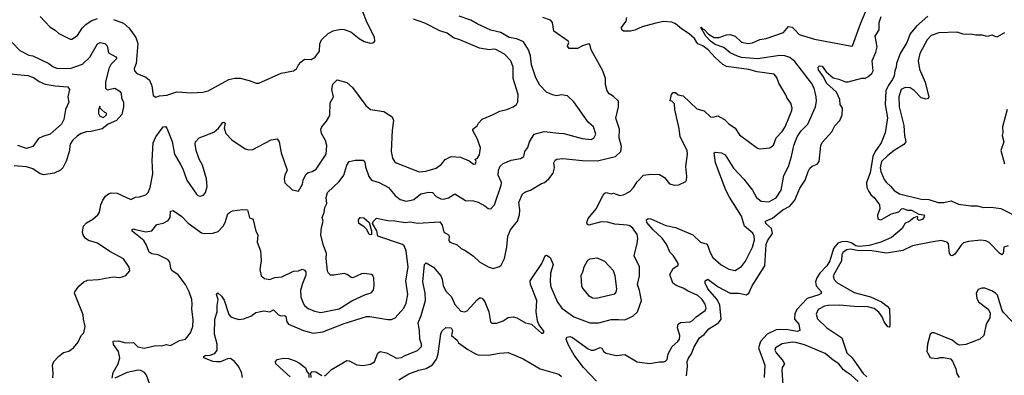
# Model space of a CAD drawing. Extents: x 1678759 to 1859541, y 384609 to 522867.
# Tile 324 of 466: x 1766619 to 1774554, y 499203 to 502068. Entities that reach past the tile are written whole.
import ezdxf

# ---------------------------------------------------------------- set-up
doc = ezdxf.new("R2010")
doc.units = 0

msp = doc.modelspace()

# ---------------------------------------------------------------- linework, layer by layer
at = {"layer": '0CON20XD'}
for points in [[(1767375, 502068.2), (1767455, 502040), (1767501.7, 501998.3), (1767555.5, 501925.5), (1767571.4, 501875), (1767556.5, 501715), (1767542.7, 501675), (1767544.3, 501655), (1767563.8, 501635), (1767634.6, 501604.6), (1767665, 501579.2), (1767684.4, 501535), (1767695, 501457.5), (1767715, 501442.5), (1767745, 501453.3), (1767805, 501460), (1767885, 501487.1), (1768005, 501478.8), (1768095, 501483.8), (1768137.5, 501495), (1768305, 501585.8), (1768353, 501597), (1768395, 501595.8), (1768468.8, 501578.8), (1768525, 501556.2), (1768545, 501556.7), (1768725, 501638), (1768825, 501656.2), (1768849.5, 501670.5), (1768865.9, 501704.1), (1768884.3, 501725.7), (1768915, 501750), (1768967, 501747), (1768999.2, 501765), (1769035, 501813.3), (1769036.7, 501873.3), (1769050.8, 501905), (1769105, 501956.7), (1769145, 501976.7), (1769205, 501990), (1769235, 501988.6), (1769288.7, 501968.7), (1769355, 501916.2), (1769395, 501893.3), (1769445, 501877.5), (1769465, 501880), (1769480, 501895), (1769477.5, 501925), (1769413.8, 502055), (1769356, 502205)], [(1772455, 500782.5), (1772524.1, 500694.1), (1772557.8, 500635), (1772595, 500605.5), (1772655, 500599.6), (1772715, 500633.6), (1772756.2, 500695), (1772777.6, 500812.4), (1772814.7, 500885.3), (1772839.6, 500965), (1772858.4, 501055), (1772885.3, 501125), (1772918, 501172), (1772970, 501225), (1773032.1, 501365), (1773040, 501410), (1773038.7, 501445), (1773021.2, 501515), (1773001.2, 501555), (1772865, 501730), (1772825, 501764.3), (1772785, 501777.5), (1772745, 501779.2), (1772565, 501753.1), (1772435, 501764.4), (1772402.9, 501772.9), (1772345, 501800.6), (1772293.1, 501843.1), (1772225, 501868.5), (1772185, 501895.3), (1772147.5, 501935), (1772107.5, 502005), (1772115, 502007.1), (1772117.5, 501997.5), (1772135, 501988.5), (1772170.3, 501950.3), (1772215, 501925.5), (1772255.4, 501924.6), (1772314.8, 501945.2), (1772345, 501947.3), (1772385, 501933.8), (1772435, 501886.2), (1772486.6, 501876.6), (1772525, 501882.5), (1772585, 501907.8), (1772635, 501915.3), (1772773.8, 501965), (1772815, 502012.9), (1772845, 502006.9), (1772865.9, 501985.9), (1772899.6, 501949.6), (1773025, 501910.8), (1773325, 501853.3), (1773331.7, 501858.3), (1773395.5, 502035), (1773439.2, 502135)], [(1766785, 502093.3), (1766865, 502006.7), (1766905, 501983.3), (1766935.8, 501955.8), (1767025, 501910.8), (1767038.1, 501911.9), (1767085, 501940.8), (1767121.7, 501998.3), (1767150.9, 502029.1), (1767195, 502057.3), (1767245, 502076.5)], [(1767375, 499450), (1767371.7, 499478.3), (1767415, 499480), (1767474.2, 499465.8), (1767535, 499468), (1767572.3, 499432.3), (1767622.1, 499422.1), (1767715, 499442.2), (1767765, 499441.1), (1767802.3, 499452.3), (1767835, 499443.1), (1767907.4, 499482.6), (1767956.2, 499495), (1767995.5, 499544.5), (1768014.4, 499595.6), (1768018.3, 499651.7), (1768005.7, 499735), (1768010, 499775), (1768005.5, 499815), (1767985.4, 499875), (1767954.5, 499935), (1767895, 500013.3), (1767845, 500048.6), (1767836.7, 500065), (1767828.1, 500115), (1767814.5, 500134.5), (1767735, 500173.3), (1767685, 500181.1), (1767662.9, 500195), (1767637.9, 500257.9), (1767618.4, 500288.4), (1767526.7, 500365), (1767525, 500377.5), (1767535, 500383.3), (1767553, 500377), (1767635, 500360), (1767683.4, 500366.6), (1767725, 500416.9), (1767775, 500428.8), (1767815, 500451.2), (1767832, 500475), (1767833.8, 500525), (1767855, 500530.8), (1767925, 500482.5), (1767977.4, 500427.4), (1768085, 500351.5), (1768105, 500345.5), (1768175, 500347.1), (1768217.8, 500362.3), (1768257.8, 500405), (1768276, 500434), (1768297.1, 500505), (1768308.9, 500515), (1768335, 500527.6), (1768415, 500538.8), (1768455, 500535.7), (1768471.7, 500471.7), (1768495, 500463.3), (1768501.2, 500455), (1768523, 500363), (1768538, 500335), (1768534, 500275), (1768558.6, 500205), (1768562.7, 500167.3), (1768564.3, 500125.7), (1768555.7, 500055), (1768565, 500003.3), (1768593.1, 499983.1), (1768635, 499974.3), (1768675, 499990), (1768732.9, 499997.1), (1768825, 500041.2), (1768865, 500045.7), (1768895, 500057.1), (1768915, 500050), (1768925.7, 500035.7), (1768925, 500010), (1768897.3, 499942.7), (1768883.3, 499885), (1768885.6, 499835), (1768902.5, 499785), (1768914.4, 499765), (1768945, 499741.5), (1768995, 499719.1), (1769045, 499710), (1769195, 499738.2), (1769295, 499802.9), (1769405, 499854.4), (1769451.3, 499868.7), (1769470.3, 499889.7), (1769477, 499927), (1769474, 499985), (1769465.8, 500005.8), (1769454.1, 500014.1), (1769395, 500024), (1769375, 500020.8), (1769305, 499987.5), (1769290.3, 499990.3), (1769259.4, 500015), (1769235, 500021.9), (1769150.5, 500009.5), (1769125, 500010), (1769108, 500025), (1769100.8, 500040.8), (1769088.6, 500145), (1769091.4, 500185), (1769065, 500257.5), (1769046.4, 500335), (1769052.3, 500395), (1769065.6, 500445), (1769057.8, 500475), (1769073.3, 500515), (1769077.1, 500555), (1769093, 500587), (1769090, 500635), (1769100.6, 500675), (1769194.5, 500765), (1769232.5, 500815), (1769254.6, 500895), (1769273.9, 500925), (1769322.8, 500937.2), (1769386.9, 500935), (1769399.5, 500919.5), (1769405, 500881.2), (1769431.8, 500805), (1769455, 500775.7), (1769515, 500755.4), (1769591.4, 500715), (1769645, 500650.6), (1769685, 500619.5), (1769733.4, 500606.6), (1769775, 500613.5), (1769795, 500620), (1769851.2, 500665), (1769915, 500677.3), (1769945, 500675.6), (1769975, 500642.9), (1770013.6, 500623.6), (1770035, 500621.1), (1770075, 500633.1), (1770125, 500666.2), (1770211.3, 500611.3), (1770275, 500607.5), (1770315, 500598.5), (1770368.9, 500568.9), (1770395, 500546.2), (1770415, 500543.3), (1770445, 500576.7), (1770499.4, 500735), (1770500.8, 500755), (1770474.4, 500815), (1770477.7, 500855), (1770491.6, 500888.4), (1770515, 500908.2), (1770580, 500935), (1770655, 500950.6), (1770682.5, 500965), (1770690, 501005), (1770712.8, 501037.2), (1770728.8, 501085), (1770765, 501144.5), (1770845, 501167.5), (1770963.3, 501153.3), (1771005, 501151.4), (1771151.7, 501111.7), (1771225, 501103.3), (1771246.4, 501113.6), (1771262.5, 501145), (1771244.2, 501205), (1771201.5, 501241.5), (1771085, 501406.7), (1771035, 501453.3), (1770985, 501462.5), (1770945, 501455.6), (1770913.4, 501463.4), (1770865, 501484.3), (1770810.7, 501540.7), (1770778.1, 501598.1), (1770745, 501703.8), (1770735.3, 501775.3), (1770718.5, 501825), (1770678.1, 501888.1), (1770624.6, 501914.6), (1770564.2, 501925), (1770495.3, 501965.3), (1770415, 501982), (1770304.6, 502034.6), (1770255, 502062.9), (1770160, 502095)], [(1767915, 500902), (1767934.4, 500865), (1767965.8, 500775), (1768042.7, 500662.7), (1768055, 500651.2), (1768073.6, 500646.4), (1768100, 500655), (1768116.2, 500675), (1768130, 500725), (1768125.6, 500785), (1768093.3, 500895), (1768064.4, 500945), (1768040, 501015), (1768032, 501065), (1768035.9, 501084.1), (1768065, 501116), (1768185, 501162.5), (1768220.8, 501195), (1768255, 501239.2), (1768265, 501242), (1768273.8, 501235), (1768268.1, 501195), (1768280.9, 501150.9), (1768329.7, 501099.7), (1768435, 501028), (1768465, 501018), (1768497, 501023), (1768645, 501098.8), (1768695, 501106.7), (1768711.2, 501085), (1768725.8, 500995.8), (1768773.9, 500856.1), (1768755.8, 500815), (1768750.8, 500785), (1768755, 500752.5), (1768815, 500696.7), (1768865, 500687.5), (1768898, 500742), (1768904.4, 500775), (1768925, 500820), (1768945, 500835.8), (1768975, 500844.2), (1769007.2, 500862.8), (1769089.4, 500985), (1769095.6, 501055), (1769082.9, 501095), (1769050.9, 501150.9), (1769045.3, 501185), (1769053.1, 501205), (1769091, 501249), (1769118.6, 501295), (1769122, 501398), (1769149.1, 501445), (1769135.5, 501505), (1769142.1, 501547.9), (1769177.7, 501582.3), (1769255, 501562), (1769300.7, 501520.7), (1769407.3, 501377.3), (1769445, 501343.1), (1769555, 501328.6), (1769620.8, 501285), (1769631.9, 501255), (1769621.3, 501178.7), (1769613.1, 501005), (1769623.2, 500953.2), (1769640, 500925), (1769653.3, 500915), (1769837.7, 500842.3), (1769893, 500847), (1769975, 500872.5), (1770018.6, 500905), (1770049.1, 500940.9), (1770095, 500965.6), (1770170.3, 500960.3), (1770242, 500932), (1770275, 500904.2), (1770293, 500907), (1770297.5, 500925), (1770290, 500945), (1770305, 500950), (1770325, 500980), (1770332, 501035), (1770308.6, 501105), (1770270.8, 501175), (1770271.2, 501185), (1770305, 501212), (1770316.7, 501235), (1770345, 501265.6), (1770429.6, 501300.4), (1770488.6, 501331.4), (1770545.4, 501344.6), (1770596.7, 501365), (1770623.8, 501385), (1770634, 501405), (1770635.8, 501464.2), (1770595.5, 501595), (1770594.6, 501684.6), (1770576.9, 501735), (1770525, 501788.9), (1770455, 501828.2), (1770435, 501831.4), (1770404.5, 501824.5), (1770325, 501839.5), (1770166.5, 501906.5), (1770115, 501922.5), (1770065, 501959.5), (1770005, 501978.7), (1769885, 502039.1), (1769793.2, 502073.2)], [(1769075, 499200), (1769086.2, 499203.8), (1769131.2, 499248.8), (1769255, 499322), (1769275, 499318.8), (1769335, 499287.1), (1769383.2, 499283.2), (1769447.4, 499292.6), (1769477.9, 499312.1), (1769505, 499382.5), (1769525, 499393.8), (1769575, 499384), (1769655, 499341.4), (1769695, 499345.7), (1769726.1, 499363.9), (1769825, 499401.8), (1769856.9, 499435), (1769857.8, 499455), (1769844.4, 499495), (1769842.2, 499565), (1769831.5, 499625), (1769855.2, 499684.8), (1769889.7, 499805), (1769887.8, 499865), (1769866.9, 499956.9), (1769882.1, 500095), (1769895, 500109.6), (1769952.9, 500075), (1770013.8, 500003.8), (1770025, 499977.5), (1770031.3, 499925), (1770055, 499878.9), (1770099.1, 499835), (1770125, 499773.1), (1770175, 499720), (1770205, 499714.4), (1770225, 499723.1), (1770305, 499812), (1770325, 499826), (1770335, 499826.2), (1770345, 499823.8), (1770368.6, 499795), (1770400, 499715), (1770413.8, 499635), (1770423.9, 499623.9), (1770465, 499624), (1770515, 499640.8), (1770555, 499667.8), (1770595, 499673.3), (1770625.4, 499665.4), (1770695, 499625.8), (1770745, 499613.8), (1770775.7, 499585.7), (1770825, 499542.5), (1770837, 499543), (1770845.6, 499555), (1770802.2, 499612.2), (1770791.7, 499641.7), (1770782.1, 499715), (1770786.4, 499805), (1770734.4, 499935), (1770732.9, 499965), (1770826.2, 500105), (1770853.3, 500165), (1770865, 500170), (1770895, 500152.5), (1770919.2, 500095), (1770897.7, 500025), (1770893.8, 499955), (1770898.5, 499915), (1770952.8, 499792.8), (1770988.1, 499745), (1771085, 499674.5), (1771215, 499626.2), (1771285, 499625.4), (1771385, 499653.3), (1771445, 499651.8), (1771495, 499650), (1771560.8, 499679.2), (1771597.8, 499715), (1771628.9, 499805), (1771615, 499887.5), (1771599.2, 499935), (1771614.4, 500005), (1771614.4, 500075.6), (1771571.4, 500165), (1771596.5, 500265), (1771600, 500305), (1771595, 500336.7), (1771559.2, 500389.2), (1771535, 500407.1), (1771515, 500413.1), (1771415, 500421.1), (1771356.9, 500436.9), (1771305, 500439.2), (1771205, 500412.5), (1771191.4, 500421.4), (1771188.8, 500435), (1771200.8, 500465), (1771265.4, 500544.6), (1771322, 500655), (1771335, 500670), (1771345, 500676.2), (1771385, 500666.2), (1771405, 500670), (1771455, 500650.8), (1771485, 500658.1), (1771537, 500683), (1771566.2, 500715), (1771595, 500762.5), (1771645, 500816), (1771706.1, 500823.9), (1771775, 500821.2), (1771815, 500796.7), (1771855.9, 500745.9), (1771895, 500734), (1771931.7, 500738.3), (1771986.1, 500763.9), (1771992.5, 500775), (1771996.2, 500805), (1771987.5, 500885), (1771999.6, 500985), (1771997.1, 501015), (1771942.7, 501125), (1771935, 501192.5), (1771899.2, 501345), (1771895, 501390), (1771875, 501410), (1771860, 501415), (1771872.5, 501465), (1771885, 501480), (1771905, 501480), (1771925, 501463.3), (1771966.7, 501455), (1772075, 501350), (1772135, 501334.2), (1772187.5, 501285), (1772205, 501281.2), (1772245, 501293.8), (1772298.8, 501265), (1772335, 501228), (1772385, 501194), (1772420.9, 501140.9), (1772565, 501032.9), (1772585, 501027.5), (1772665, 501034.2), (1772695, 501057.5), (1772715.4, 501115), (1772763.7, 501166.4), (1772786.9, 501205), (1772840.5, 501335), (1772843.1, 501355), (1772833.8, 501395), (1772804.5, 501434.5), (1772793.2, 501463.2), (1772736, 501555), (1772721.2, 501601.2), (1772698.3, 501628.3), (1772563, 501647), (1772495, 501666.2), (1772315, 501690), (1772286.3, 501706.3), (1772225, 501762.3), (1772168.5, 501825), (1772125, 501856.3), (1772085, 501873.9), (1772076, 501885), (1772058, 501915), (1772015.3, 501955), (1771953.7, 501993.7), (1771905, 502034.7), (1771875, 502047.6), (1771808.2, 502051.8), (1771745, 502040.5), (1771635, 502009.4), (1771576.7, 501983.3), (1771542.5, 501975), (1771485, 501974.5), (1771471.2, 501985), (1771470, 502005), (1771506.2, 502055), (1771511.2, 502085)], [(1770649.6, 500535), (1770641.5, 500595), (1770672, 500665), (1770695, 500681.4), (1770736.7, 500695), (1770825, 500749.2), (1770847.5, 500755), (1770883.3, 500785), (1770919.2, 500830.8), (1770930, 500875), (1770924.5, 500915.5), (1770934.5, 500935.5), (1770946.5, 500943.5), (1770995, 500950), (1771153, 500933), (1771275, 500929.6), (1771420, 500965), (1771462.9, 501007.1), (1771469.2, 501045), (1771450, 501115), (1771452.2, 501185), (1771422.2, 501275), (1771445.8, 501365), (1771445, 501410), (1771405, 501448.8), (1771370.5, 501470.5), (1771353.3, 501495), (1771340, 501545), (1771338.8, 501595), (1771318.8, 501655), (1771223.8, 501825), (1771215, 501870), (1771205, 501872.5), (1771155, 501856), (1771115.5, 501834.5), (1771047.5, 501835), (1771034, 501855), (1771043.3, 501885), (1771040, 501895), (1770924, 501975), (1770912, 502045), (1770896.2, 502065), (1770835, 502085.6)], [(1771992.3, 499197.7), (1772001.7, 499275), (1771999.4, 499315), (1772009, 499341), (1772034.3, 499375.7), (1772051.8, 499428.2), (1772096.3, 499503.7), (1772135, 499532.5), (1772172.9, 499577.1), (1772250.9, 499625), (1772271, 499655), (1772261, 499771), (1772237.5, 499817.5), (1772165, 499899.6), (1772142.8, 499945), (1772144.5, 499965), (1772165, 499977.1), (1772246.9, 499915), (1772345, 499865.4), (1772415, 499864.1), (1772475, 499851.5), (1772495, 499864.3), (1772521.1, 499925), (1772623.8, 500085), (1772634.2, 500255.8), (1772645, 500286.7), (1772685.5, 500345), (1772677.5, 500385), (1772632.5, 500425), (1772628.6, 500445), (1772685, 500469.2), (1772768.6, 500535), (1772824.7, 500565.3), (1772866, 500614), (1772905, 500710.8), (1772950, 500775), (1772972.5, 500845), (1772987.4, 500872.6), (1773005, 500888.6), (1773045, 500904.3), (1773062, 500925), (1773075.6, 501054.4), (1773085, 501078), (1773165, 501164), (1773187.9, 501212.1), (1773228, 501255), (1773247.8, 501302.2), (1773251.2, 501355), (1773231.6, 501385), (1773228.8, 501425), (1773200.4, 501485), (1773120.9, 501555), (1773097.7, 501607.7), (1773055.8, 501665), (1773054.4, 501685.6), (1773065, 501696), (1773085, 501693.1), (1773118.2, 501648.2), (1773175, 501598.8), (1773219.7, 501589.7), (1773275, 501568.1), (1773295, 501566.7), (1773405, 501595.4), (1773435, 501596.2), (1773453.7, 501606.4), (1773486.7, 501635), (1773498.2, 501655), (1773488.7, 501735), (1773519.7, 501805), (1773528.8, 501848.8), (1773513.9, 501935), (1773544.7, 501985.3), (1773546.5, 502045), (1773562.7, 502092.7)], [(1773936.7, 502096.7), (1773845.3, 502014.7), (1773795.3, 501954.7), (1773768.2, 501885), (1773714.1, 501795.9), (1773684.5, 501715), (1773683.5, 501685), (1773672.2, 501655), (1773667.1, 501615), (1773653.5, 501585), (1773619.4, 501540.6), (1773598, 501495), (1773594.7, 501385), (1773612.8, 501277.2), (1773593.3, 501155), (1773561.5, 501075), (1773513.1, 501006.9), (1773494.3, 500965.7), (1773473, 500835), (1773443.4, 500755), (1773445.3, 500715.3), (1773462.4, 500682.4), (1773481.4, 500655), (1773505.6, 500635), (1773547.8, 500575), (1773550.5, 500545), (1773531.7, 500491.7), (1773534.3, 500464.3), (1773552.5, 500455), (1773565, 500456.9), (1773645, 500503.6), (1773705, 500519.2), (1773724.5, 500545), (1773735, 500547.9), (1773773.4, 500533.4), (1773805, 500532.9), (1773865, 500500), (1773902.5, 500495), (1773910, 500485), (1773895, 500457.5), (1773865, 500450), (1773855, 500460), (1773857.5, 500477.5), (1773851.7, 500481.7), (1773825, 500472), (1773785, 500440), (1773755, 500427.5), (1773730.8, 500385), (1773645, 500312.2), (1773558.8, 500275), (1773465, 500248.9), (1773385, 500240.4), (1773357.5, 500245), (1773319.4, 500269.4), (1773285, 500280.6), (1773245, 500279.2), (1773213.6, 500266.4), (1773178, 500225), (1773147.2, 500125), (1773123.8, 500085), (1773067.7, 500025), (1773042.2, 499987.8), (1773031.1, 499955), (1773037.1, 499925), (1773077.4, 499877.4), (1773076.7, 499863.2), (1773059.7, 499850.3), (1772965, 499820.9), (1772884.5, 499735.5), (1772865, 499701.4), (1772862.7, 499655), (1772897.5, 499615), (1772906.2, 499565), (1772885, 499556.4), (1772795, 499571), (1772715, 499570.5), (1772643.1, 499535), (1772588.8, 499475), (1772572.1, 499425), (1772625.3, 499285), (1772617.8, 499185)], [(1774555, 501961.2), (1774495, 501927.5), (1774455, 501942.5), (1774415, 501932), (1774375, 501944), (1774325, 501941.9), (1774285, 501951.9), (1774245, 501947.3), (1774221.7, 501951.7), (1774175, 501967.8), (1774025, 501961.8), (1773965, 501940.6), (1773931.5, 501905), (1773873.8, 501795), (1773858.5, 501735), (1773870.2, 501670.2), (1773915.3, 501565.3), (1773946.4, 501443.6), (1773938.5, 501431.5), (1773925, 501427.5), (1773885, 501438.5), (1773827.9, 501497.9), (1773795, 501518), (1773755, 501521.5), (1773722.9, 501505), (1773703.2, 501445), (1773706, 501366), (1773744.6, 501215), (1773749.2, 501135), (1773760, 501085), (1773745, 501061.5), (1773666.7, 501013.3), (1773615, 500972.5), (1773564.6, 500925), (1773554.7, 500875), (1773558.7, 500845), (1773585, 500780), (1773603.3, 500755), (1773637.2, 500727.2), (1773665, 500690.8), (1773708.8, 500665), (1773885, 500621.6), (1773945, 500619.7), (1774020, 500595), (1774067.5, 500595), (1774125, 500608.6), (1774185, 500581.8), (1774285, 500567.1), (1774335, 500569.1), (1774386.3, 500553.7), (1774448.2, 500558.2), (1774527, 500547), (1774695, 500460)], [(1766558, 501885), (1766619.5, 501819.5), (1766692.7, 501782.7), (1766725, 501775.5), (1766855, 501715.4), (1766885, 501691.5), (1766915, 501677.9), (1767026, 501674), (1767125, 501708.5), (1767185.6, 501765), (1767245, 501874.2), (1767266.8, 501883.2), (1767306.2, 501876.2), (1767325, 501856.2), (1767335, 501800), (1767395, 501768), (1767400.8, 501755), (1767353.4, 501706.6), (1767338.5, 501675), (1767310, 501565), (1767310.6, 501515), (1767325, 501502.9), (1767385, 501515.3), (1767420, 501495), (1767438.2, 501475), (1767438.6, 501435), (1767455.5, 501405), (1767456.7, 501365), (1767441.4, 501305), (1767400, 501255), (1767333.3, 501226.7), (1767282.5, 501187.5), (1767195, 501166.9), (1767155, 501163.9), (1767115, 501150.4), (1767085, 501132.5), (1767043.5, 501095), (1767027.1, 501065), (1767017.6, 501002.4), (1766995, 500928), (1766966.5, 500875), (1766947.1, 500855), (1766897.9, 500832.1), (1766815, 500817.1), (1766785, 500826), (1766725.7, 500865), (1766675, 500881.6), (1766575, 500889.1)], [(1766485, 501637.3), (1766685, 501618.8), (1766731.1, 501601.1), (1766775, 501570.9), (1766825, 501549.6), (1766905, 501533.9), (1767006.3, 501526.3), (1767020.8, 501505), (1767006.2, 501445), (1767016.1, 501403.9), (1766987.5, 501345), (1766975.8, 501265), (1766955, 501226), (1766866, 501145), (1766805, 501127.5), (1766770.4, 501109.6), (1766725, 501047.5), (1766675, 501030), (1766605, 501053.5)], [(1767295, 501280), (1767318.3, 501301.7), (1767320, 501315), (1767305, 501320), (1767280.7, 501340.7), (1767267.5, 501355), (1767265, 501370), (1767255, 501340), (1767255, 501312.5), (1767265, 501290), (1767295, 501280)], [(1774578.1, 501345), (1774540, 501205), (1774543.3, 501155), (1774537.5, 501135), (1774550, 501085), (1774526.7, 501015), (1774555, 500907.5)], [(1766885, 499182.5), (1766888.3, 499218.3), (1766884.2, 499285), (1766893.8, 499315), (1766931.2, 499355), (1766972.7, 499387.3), (1767015, 499398.8), (1767053.3, 499425), (1767089.7, 499470.3), (1767115, 499522.5), (1767135.8, 499544.2), (1767145.7, 499595), (1767132.5, 499655), (1767131.2, 499691.2), (1767061.4, 499865), (1767063.4, 499876.6), (1767095, 499921.2), (1767135, 499955.7), (1767165, 499969.4), (1767255, 499973.5), (1767372.7, 499997.3), (1767425, 499992), (1767445, 499995.8), (1767475, 500008), (1767506, 500045), (1767502.5, 500075), (1767455, 500140.8), (1767345, 500201.1), (1767245, 500266.7), (1767175, 500288.9), (1767147.6, 500307.6), (1767130, 500335), (1767125, 500360), (1767132.9, 500405), (1767158.6, 500431.4), (1767209.8, 500460.2), (1767248.8, 500495), (1767262.1, 500517.9), (1767271.8, 500575), (1767288.9, 500615), (1767309.4, 500645), (1767334.4, 500665), (1767355, 500673.8), (1767405, 500671.5), (1767515, 500618.6), (1767551.2, 500638.8), (1767585, 500642), (1767635, 500657.5), (1767654.2, 500675), (1767671.4, 500715), (1767690.8, 500825), (1767685.9, 500934.1), (1767693.5, 501075), (1767716.9, 501125), (1767774.6, 501205.4), (1767795, 501208), (1767804, 501195), (1767847, 501087), (1767867.5, 500985), (1767915, 500902)], [(1771266.9, 499155), (1771162.5, 499265), (1771086.9, 499365), (1771040.9, 499445), (1771022.5, 499495), (1771029.5, 499510.5), (1771054.4, 499515.6), (1771075, 499508.2), (1771201.4, 499415), (1771225, 499405.5), (1771245, 499406.4), (1771298.1, 499428.1), (1771310.5, 499420.5), (1771325, 499394.2), (1771345, 499380.8), (1771425, 499362.5), (1771495, 499370.8), (1771595, 499312.9), (1771695, 499298.6), (1771775, 499312.5), (1771808.3, 499311.7), (1771823.6, 499316.4), (1771838.3, 499331.7), (1771846, 499375), (1771876.9, 499435), (1771922, 499475), (1771935.7, 499495), (1771939.4, 499525), (1771921.4, 499585), (1771924.4, 499615.6), (1771945, 499628.6), (1772023.3, 499635), (1772042, 499645), (1772070, 499675), (1772142, 499725), (1772150, 499745), (1772144.3, 499775), (1772118.1, 499815), (1772085, 499846.2), (1772005, 499880), (1771965, 499905.8), (1771915, 499923.3), (1771881.9, 499945), (1771859.2, 500015), (1771885, 500063.8), (1771923.6, 500086.4), (1771927.5, 500095), (1771920, 500115), (1771885, 500169.2), (1771859.5, 500195), (1771833.5, 500255), (1771796.9, 500306.9), (1771724.7, 500375), (1771674.4, 500435), (1771670, 500455), (1771684.5, 500465.5), (1771705, 500462.9), (1771825, 500410.6), (1771903.1, 500393.1), (1772045, 500334.5), (1772105, 500275.7), (1772158.9, 500258.9), (1772182.2, 500192.2), (1772205, 500151.4), (1772272.1, 500092.1), (1772335, 500057.1), (1772385, 500047.5), (1772435, 500079.2), (1772467.6, 500122.4), (1772525.4, 500235), (1772540.5, 500295), (1772537.8, 500325), (1772527.8, 500347.7), (1772459.4, 500405), (1772437.3, 500485), (1772339.3, 500639.3), (1772310.9, 500695), (1772226.2, 500915), (1772216.7, 500995), (1772225, 501001.2), (1772275, 500994.4), (1772305, 500979.4), (1772372.3, 500872.3), (1772455, 500782.5)], [(1768416, 499185), (1768407.3, 499227.3), (1768379.7, 499279.7), (1768350, 499315), (1768317.4, 499337.4), (1768293.2, 499336.8), (1768237.1, 499312.9), (1768205, 499310.7), (1768176.7, 499315), (1768103.8, 499345), (1768103.8, 499355), (1768115, 499363.8), (1768154.1, 499364.1), (1768192.6, 499377.4), (1768210, 499405), (1768209.6, 499455), (1768189.4, 499535), (1768192, 499655), (1768210.9, 499715), (1768209.6, 499765), (1768218.6, 499815), (1768204.2, 499855), (1768215, 499868), (1768245, 499841.2), (1768267.8, 499807.8), (1768305, 499694.2), (1768321.9, 499675), (1768342.5, 499665), (1768385, 499651.8), (1768423.3, 499656.7), (1768481.2, 499678.8), (1768521.2, 499708.8), (1768586.4, 499723.6), (1768635, 499714), (1768665, 499730), (1768705, 499690.6), (1768725, 499683.1), (1768755, 499685.6), (1768765, 499678), (1768773.3, 499635), (1768785.5, 499615.5), (1768905.3, 499565.3), (1768985, 499543.6), (1769063.2, 499553.2), (1769235, 499620.4), (1769415, 499677.8), (1769442.1, 499677.9), (1769585, 499652.5), (1769615, 499653.5), (1769645, 499667.1), (1769715, 499744.2), (1769734.4, 499785), (1769747.5, 499855), (1769731.5, 499965), (1769749.4, 500075), (1769734.5, 500205), (1769716.2, 500245), (1769705, 500255.9), (1769505, 500324.2), (1769496.9, 500366.9), (1769463.3, 500425), (1769469.2, 500445), (1769495, 500468), (1769585, 500449.4), (1769642.5, 500447.5), (1769726.1, 500433.9), (1769765, 500440), (1769825, 500428.2), (1770005, 500438.8), (1770023.2, 500413.2), (1770037.5, 500355), (1770073.8, 500335), (1770080, 500325), (1770078.6, 500288.6), (1770085.7, 500275.7), (1770145, 500254), (1770176.7, 500225), (1770215.5, 500205.5), (1770275, 500162.5), (1770325, 500115.8), (1770395, 500075.6), (1770435.8, 500064.2), (1770485, 500080), (1770499.5, 500090.5), (1770526.8, 500143.2), (1770544.5, 500235), (1770553.6, 500325), (1770574.7, 500375.3), (1770631.5, 500445), (1770646.8, 500495), (1770649.6, 500535)], [(1769455, 500334), (1769436.1, 500336.1), (1769416.7, 500376.7), (1769395, 500398.8), (1769353.3, 500425), (1769350.8, 500455), (1769363.8, 500475), (1769392.7, 500472.7), (1769436.7, 500435), (1769455.5, 500365.5), (1769455, 500334)], [(1774585, 500245.4), (1774548.8, 500235), (1774545.5, 500184.5), (1774535, 500174), (1774515, 500187.1), (1774431.9, 500271.9), (1774405, 500285.3), (1774365, 500291.9), (1774265, 500282.2), (1774225, 500269.7), (1774205, 500252.5), (1774155, 500178.9), (1774135, 500164.3), (1774125, 500167.1), (1774113.5, 500185), (1774105, 500263.3), (1774093.3, 500275), (1774071.8, 500281.8), (1774045, 500288.9), (1773963.4, 500276.6), (1773813.8, 500245), (1773735, 500207.9), (1773603.9, 500186.1), (1773485.7, 500205.7), (1773369.3, 500209.3), (1773315, 500219.6), (1773284.2, 500215), (1773255.5, 500195), (1773245.5, 500175), (1773240.9, 500125), (1773175.5, 500005), (1773182.2, 499975), (1773205, 499951.5), (1773345, 499869.1), (1773475, 499836.4), (1773564, 499795), (1773610.8, 499760.8), (1773628.1, 499738.1), (1773632.2, 499652.2), (1773631.7, 499598.3), (1773625, 499590), (1773615, 499594), (1773585, 499633.1), (1773568.9, 499675), (1773543, 499713), (1773505, 499741.8), (1773455, 499754.7), (1773345, 499756.9), (1773225, 499767.6), (1773135, 499765.9), (1773105, 499759.6), (1773055, 499734.4), (1773037.3, 499695), (1773048.8, 499658.8), (1773125, 499584.6), (1773243.9, 499503.9), (1773285.4, 499385), (1773329.1, 499345), (1773417.8, 499217.8), (1773445, 499190)], [(1771265, 499824.3), (1771415, 499860.6), (1771426, 499874), (1771430.2, 499899.8), (1771418.9, 500005), (1771404.5, 500045), (1771335, 500120.8), (1771275, 500145.6), (1771215, 500138.9), (1771195, 500127.5), (1771165, 500073.3), (1771155.6, 500035), (1771140.6, 500005), (1771147.5, 499925), (1771155, 499903.8), (1771202, 499845), (1771235, 499827.5), (1771265, 499824.3)], [(1774665, 499586.2), (1774547.7, 499707.7), (1774536.7, 499725), (1774498.3, 499848.3), (1774483.3, 499865), (1774452.9, 499882.9), (1774395.7, 499905.7), (1774373.9, 499906.1), (1774343.3, 499895), (1774326.2, 499865), (1774331.2, 499825), (1774345.9, 499795.9), (1774422.5, 499735), (1774440, 499705), (1774436, 499665), (1774408.8, 499615), (1774390, 499525), (1774357.5, 499495), (1774245, 499450), (1774195, 499446.7), (1774175, 499453.3), (1774135, 499486.2), (1773990, 499545), (1773973.6, 499546.4), (1773957.5, 499535), (1773933.8, 499455), (1773930, 499395), (1773940, 499375), (1773957, 499347), (1773965, 499343.3), (1774015, 499337.5), (1774035, 499347.5), (1774065, 499347.5), (1774120, 499335), (1774137, 499317), (1774162.5, 499255), (1774170, 499215), (1774190, 499185)], [(1769674.1, 499165.9), (1769755, 499214.5), (1769835, 499244.4), (1769895, 499258.1), (1769945, 499288.1), (1769977.4, 499332.6), (1769992.5, 499375), (1770011.8, 499538.2), (1770025, 499561.2), (1770052.3, 499587.7), (1770095.7, 499585.7), (1770108.1, 499565), (1770098.8, 499525), (1770144, 499485), (1770154.6, 499464.6), (1770231.8, 499411.8), (1770291.4, 499375), (1770315, 499368.2), (1770395, 499364.7), (1770485, 499382), (1770555, 499387.5), (1770675.3, 499335.3), (1770814.8, 499254.8), (1770963, 499213), (1770984.6, 499194.6)], [(1767365, 499180), (1767373.3, 499225), (1767413.5, 499295), (1767427.1, 499345), (1767415.3, 499395.3), (1767375, 499450)], [(1773375, 499154.4), (1773320, 499205), (1773278.8, 499231.2), (1773257, 499247), (1773219.6, 499295), (1773175, 499324.2), (1773109.9, 499379.9), (1772945, 499449.5), (1772875, 499468), (1772845, 499469.7), (1772764.7, 499455.3), (1772709.2, 499425), (1772705.8, 499405), (1772714.2, 499385), (1772765, 499327.5), (1772782.9, 499295), (1772763.8, 499265), (1772761.5, 499245), (1772770.8, 499085)], [(1768799.7, 499189.7), (1768716.8, 499266.8), (1768682.5, 499295), (1768680, 499315), (1768695, 499330), (1768745, 499340.8), (1768785, 499337.7), (1768839.6, 499319.6), (1768875, 499300.9), (1768922.2, 499262.2), (1768932, 499235), (1768950, 499215), (1768948.5, 499185)], [(1767667.8, 499127.8), (1767642.2, 499205), (1767625, 499225.6), (1767595, 499242.5), (1767575, 499244.5), (1767485, 499226), (1767385, 499180)], [(1768968.8, 499185), (1768966.4, 499223.6), (1768975, 499233.3), (1769005, 499232), (1769055, 499201.2)]]:
    msp.add_lwpolyline(points, dxfattribs=at)

doc.saveas('drawing.dxf')
